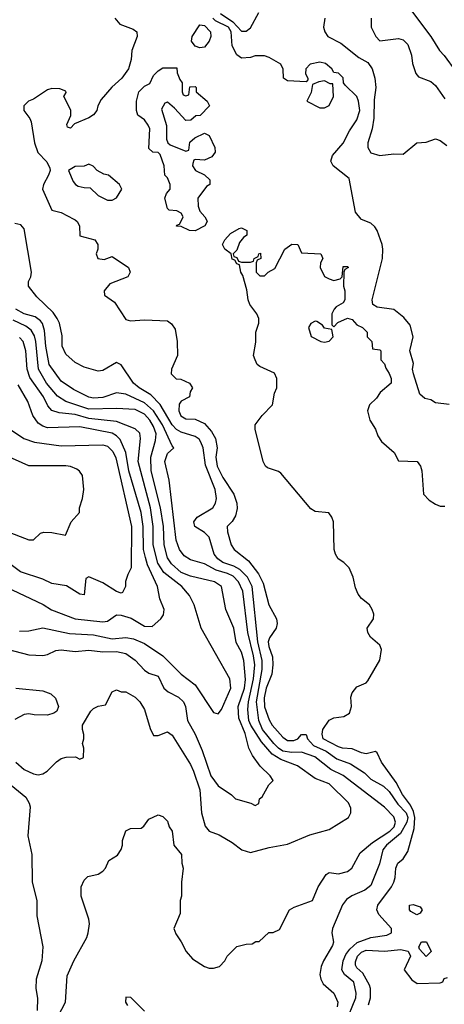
# Model space of a CAD drawing. Header units: inches. Extents: x 1793389 to 1900389, y 320802 to 470796.
# Tile 537 of 656: x 1871350 to 1873188, y 396601 to 400863. Entities that reach past the tile are written whole.
import ezdxf

# ---------------------------------------------------------------- set-up
doc = ezdxf.new("R2010")
doc.units = ezdxf.units.IN
doc.header["$MEASUREMENT"] = 0
doc.layers.add('B8379', color=7, linetype='Continuous')
doc.layers.add('B8470', color=7, linetype='Continuous')

msp = doc.modelspace()

# ---------------------------------------------------------------- linework, layer by layer
at = {"layer": 'B8379', "color": 2}
for points, elevation in [([(1871584.7, 400000), (1871590, 399997.2), (1871599, 399990), (1871609, 399970), (1871610, 399928), (1871675.3, 399910), (1871688.7, 399890), (1871688.7, 399870), (1871682, 399850), (1871688, 399830), (1871715.3, 399824.7), (1871750, 399838), (1871822, 399790), (1871828.7, 399770), (1871818, 399750), (1871740.2, 399719.8), (1871715.3, 399690), (1871718, 399670), (1871760.9, 399640.9), (1871810, 399565.2), (1871830, 399559.3), (1871890, 399564.5), (1871990, 399559.3), (1872007.2, 399547.2), (1872022.9, 399522.9), (1872032, 399470), (1872034, 399410), (1872008, 399350), (1872006, 399330), (1872028.4, 399308.4), (1872047.3, 399307.3), (1872086, 399290), (1872098, 399270), (1872088.4, 399251.6), (1872086, 399230), (1872050, 399212), (1872041.2, 399198.8), (1872039.3, 399170), (1872048.5, 399148.5), (1872070, 399136), (1872110, 399133.2), (1872150, 399115.1), (1872180.1, 399080.1), (1872198, 399050), (1872205.1, 399010), (1872198.7, 398970), (1872205.4, 398930), (1872230, 398880.9), (1872278, 398810), (1872289.6, 398770), (1872292.1, 398747.9), (1872284.1, 398715.9), (1872270, 398691.3), (1872249, 398670), (1872250, 398646), (1872265.2, 398590), (1872279, 398570), (1872340.1, 398520.1), (1872384.1, 398464.1), (1872403.7, 398423.7), (1872429.3, 398330), (1872462.7, 398270), (1872465.2, 398250), (1872461.2, 398230), (1872431.9, 398188.1), (1872426.3, 398170), (1872428.3, 398150), (1872444.7, 398104.7), (1872446.3, 398070), (1872441.6, 398030), (1872417.3, 397970), (1872408.1, 397928.1), (1872410, 397889.3), (1872430, 397833.2), (1872443, 397810), (1872490, 397757.6), (1872510, 397743.5), (1872536.9, 397743.1), (1872554, 397750), (1872570, 397769.2), (1872590, 397769), (1872596.9, 397750), (1872621.5, 397721.5), (1872676.3, 397696.3), (1872723.1, 397663.1), (1872781.8, 397641.8), (1872842.7, 397602.7), (1872870, 397576.2), (1872925.5, 397545.5), (1872950, 397522.4), (1872987.7, 397467.7), (1873023.1, 397430), (1873029.8, 397410), (1873026.2, 397390), (1872999, 397341), (1872937.6, 397290), (1872922, 397270), (1872907.3, 397210), (1872870, 397114.8), (1872844.7, 397095.3), (1872788.6, 397071.4), (1872765.3, 397054.7), (1872748.4, 397031.6), (1872705.1, 396930), (1872702, 396910), (1872709.4, 396870), (1872704.8, 396855.2), (1872665.2, 396790), (1872655.5, 396764.5), (1872649.2, 396730), (1872653.2, 396710), (1872664, 396690), (1872709.6, 396649.6), (1872727, 396610), (1872725.1, 396590)], 206), ([(1872157, 400000), (1872162, 399990), (1872152, 399970), (1872110, 399949.3), (1872086, 399950), (1872050, 399968), (1872028.9, 399968.9), (1872030, 399974), (1872042, 399978), (1872053, 400000)], 202), ([(1873210, 399198), (1873150, 399204.7), (1873130, 399218), (1873103.6, 399223.6), (1873082, 399242), (1873054.8, 399330), (1873051, 399350), (1873055.3, 399375.3), (1873038.8, 399430), (1873054, 399490), (1873040.5, 399540.5), (1873013.7, 399573.7), (1872970, 399608.2), (1872898, 399618), (1872878.8, 399630), (1872876.3, 399650), (1872920.4, 399830), (1872923, 399870), (1872919.1, 399890), (1872898, 399950), (1872887, 399967), (1872870, 399982), (1872830, 399998.8), (1872829, 400000)], 206), ([(1871517.2, 396550), (1871549.3, 396610), (1871555.5, 396724.5), (1871585.2, 396790), (1871640.9, 396890), (1871647, 396910), (1871652.3, 396950), (1871649.6, 396970), (1871616, 397070), (1871616, 397110), (1871630, 397138), (1871645.6, 397154.4), (1871690, 397164.7), (1871710, 397178), (1871722, 397190), (1871736.4, 397223.6), (1871773.2, 397246.8), (1871789.1, 397270.9), (1871795.3, 397290), (1871795.3, 397310), (1871810, 397352), (1871830, 397362), (1871876.4, 397363.6), (1871888.4, 397371.6), (1871910, 397402), (1871950, 397422), (1871970, 397414), (1871990, 397394), (1871998, 397370), (1872011, 397350), (1872018, 397290), (1872051, 397250), (1872051.6, 397211.6), (1872058, 397190), (1872051.3, 397130), (1872051.3, 397070), (1872044.7, 397050), (1872045.4, 396994.6), (1872018, 396930), (1872026.4, 396906.4), (1872050, 396872), (1872070.8, 396830), (1872098, 396798), (1872150, 396764.7), (1872170, 396758), (1872190, 396758), (1872214.6, 396765.4), (1872238, 396790), (1872248, 396810), (1872290, 396851.3), (1872330, 396862), (1872356.4, 396863.6), (1872372.7, 396872.7), (1872387.3, 396872.7), (1872428.4, 396911.6), (1872447.3, 396912.7), (1872474.6, 396925.4), (1872518, 397010), (1872538, 397022), (1872618, 397050), (1872642, 397110), (1872676.4, 397163.6), (1872690, 397171.3), (1872730, 397166), (1872770, 397176), (1872788.7, 397190), (1872823.7, 397256.3), (1872878, 397302), (1872952.8, 397350), (1872971, 397370), (1872977.7, 397390), (1872970, 397412), (1872930, 397455.1), (1872750, 397592.3), (1872697.1, 397617.1), (1872628.3, 397671.7), (1872570, 397692.6), (1872529, 397691), (1872490, 397697.6), (1872470, 397709.8), (1872450, 397729.7), (1872402, 397790), (1872386.2, 397830), (1872375.8, 397910), (1872399.4, 398050), (1872400.3, 398090), (1872381.8, 398170), (1872356.4, 398410), (1872336, 398450), (1872303.6, 398483.6), (1872277.5, 398497.5), (1872230, 398513.7), (1872208, 398530), (1872192.6, 398550), (1872170, 398622.7), (1872150, 398643.7), (1872109, 398670), (1872104, 398690), (1872119, 398710), (1872186, 398750), (1872198.4, 398770), (1872201.6, 398790), (1872195.8, 398830), (1872154.4, 398934.4), (1872145.1, 399010), (1872134.9, 399034.9), (1872127.1, 399047.1), (1872110, 399058.7), (1872050, 399077.7), (1872029.1, 399089.1), (1872009.9, 399109.9), (1871957.7, 399197.7), (1871918.7, 399238.7), (1871867, 399270), (1871842.9, 399290), (1871790, 399369), (1871770, 399379), (1871710, 399345.2), (1871690, 399341.2), (1871630, 399359), (1871590, 399379), (1871550, 399415.3), (1871534, 399450), (1871534.6, 399494.6), (1871522, 399550), (1871512, 399570), (1871495.2, 399595.2), (1871424.1, 399664.1), (1871389, 399710), (1871388.7, 399730), (1871399, 399750), (1871401.2, 399770), (1871370, 399958), (1871354.8, 399974.8), (1871330, 399981.2)], 210), ([(1872760.9, 396519.1), (1872805.1, 396630), (1872806.6, 396650), (1872796.4, 396696.4), (1872756.9, 396730), (1872744.4, 396750), (1872750.8, 396790), (1872762.7, 396817.3), (1872779.7, 396840.3), (1872810.6, 396869.4), (1872870, 396891.1), (1872939, 396901), (1872959.5, 396910), (1872959.7, 396930), (1872904.5, 396990), (1872896.2, 397010), (1872900.7, 397030), (1872959.3, 397110), (1872969.4, 397130), (1872976, 397150), (1872978, 397190), (1872987.7, 397212.3), (1873010, 397231.3), (1873030, 397262), (1873058.4, 397361.6), (1873061, 397410), (1873055.3, 397435.3), (1873042.6, 397462.6), (1873007.3, 397510), (1872980.6, 397560.6), (1872916, 397650), (1872898, 397690), (1872890, 397695.3), (1872850, 397686), (1872830, 397689.4), (1872790, 397706.6), (1872748, 397710), (1872730, 397715.1), (1872664.5, 397750), (1872659.5, 397770), (1872662, 397790), (1872689.5, 397830.5), (1872710, 397840.7), (1872753.4, 397846.6), (1872778.3, 397861.7), (1872787, 397890), (1872783.7, 397930), (1872789.3, 397950), (1872810, 397976), (1872850, 397992), (1872858, 398002), (1872910, 398091.3), (1872916.3, 398136.3), (1872910, 398156), (1872869, 398190), (1872857.2, 398210), (1872854, 398230), (1872881.2, 398270), (1872882.7, 398290), (1872876, 398310), (1872864, 398330), (1872830, 398357.2), (1872815.9, 398375.9), (1872803.6, 398403.6), (1872794.5, 398450), (1872777, 398490), (1872753.6, 398513.6), (1872729.6, 398529.6), (1872718, 398550), (1872712, 398570), (1872709, 398690), (1872702, 398710), (1872689, 398729), (1872630, 398734.5), (1872610, 398746), (1872480.1, 398900.1), (1872470, 398907.3), (1872422.9, 398922.9), (1872414, 398930), (1872404, 398950), (1872369.3, 399090), (1872369.3, 399110), (1872399.3, 399150), (1872444.1, 399195.9), (1872452.9, 399247.1), (1872464, 399270), (1872464, 399310), (1872453.6, 399333.6), (1872390, 399361.2), (1872379, 399370), (1872369, 399390), (1872362, 399410), (1872373.2, 399466.8), (1872373.2, 399510), (1872386, 399550), (1872386, 399570), (1872377.2, 399590), (1872346.6, 399630), (1872339.3, 399650), (1872334, 399694), (1872316.4, 399756.4), (1872308, 399770), (1872302, 399802), (1872290, 399806), (1872282, 399822), (1872270, 399826), (1872266, 399850), (1872238, 399870), (1872228.7, 399890), (1872238, 399910), (1872263.1, 399936.9), (1872300.4, 399959.6), (1872310, 399962), (1872334, 399950), (1872334, 399930), (1872319.6, 399920.4), (1872302, 399898), (1872290, 399866), (1872274, 399850), (1872278, 399838), (1872290, 399834), (1872298, 399818), (1872310, 399814), (1872350, 399814), (1872362, 399818), (1872366, 399830), (1872382, 399838), (1872386, 399850), (1872392.7, 399852.7), (1872394, 399830), (1872378, 399822), (1872374, 399810), (1872374, 399770), (1872390, 399754), (1872410, 399754), (1872426, 399770), (1872454.6, 399785.4), (1872498, 399870), (1872528, 399892), (1872554, 399890), (1872570, 399854), (1872654, 399850), (1872662, 399830), (1872652, 399810), (1872651.3, 399790), (1872670, 399752), (1872690, 399742), (1872710, 399734), (1872738, 399742), (1872746, 399750), (1872750, 399794), (1872770, 399794), (1872774, 399790), (1872758, 399782), (1872754, 399770), (1872752, 399710), (1872758, 399690), (1872758, 399650), (1872750, 399638), (1872719.6, 399620.4), (1872712, 399610), (1872702, 399590), (1872702, 399542), (1872710, 399534), (1872728, 399552), (1872768.9, 399571.1), (1872790, 399564.7), (1872810, 399542), (1872834, 399530), (1872854, 399510), (1872854, 399490), (1872874, 399470), (1872878, 399438), (1872910, 399434), (1872914, 399430), (1872914, 399390), (1872930, 399374), (1872935.3, 399355.3), (1872950, 399332), (1872958.8, 399310), (1872958, 399290), (1872911, 399250), (1872895.2, 399224.8), (1872864.5, 399195.5), (1872855.5, 399170), (1872866, 399130), (1872890.4, 399090), (1872901.1, 399061.1), (1872917.1, 399037.1), (1872971.3, 398990), (1872990, 398954), (1873071.3, 398950), (1873084.7, 398930), (1873090.8, 398910), (1873098.8, 398810), (1873123.4, 398783.4), (1873150, 398766), (1873170, 398757.3), (1873190, 398757.3)], 202), ([(1871333, 397650), (1871370, 397618), (1871410, 397599.1), (1871430, 397594.8), (1871450, 397598.8), (1871469.5, 397610.5), (1871510, 397651), (1871530, 397664.7), (1871551.6, 397671.6), (1871592, 397672), (1871610, 397662), (1871626, 397670), (1871628, 397710), (1871622, 397730), (1871628.7, 397750), (1871628.4, 397768.4), (1871622, 397790), (1871622, 397810), (1871658, 397870), (1871670, 397882), (1871690, 397892), (1871722, 397898), (1871750, 397954), (1871770, 397962), (1871790, 397954), (1871810, 397954), (1871850, 397931.3), (1871870, 397911), (1871890, 397878), (1871915.2, 397795.2), (1871930, 397764.7), (1871950, 397764.7), (1871990, 397781), (1872010, 397766), (1872090, 397638.8), (1872102.4, 397610), (1872130.4, 397530), (1872137.1, 397430), (1872152.8, 397372.8), (1872170, 397351), (1872214.4, 397334.4), (1872270, 397302), (1872312, 397270), (1872350, 397258.8), (1872430, 397280.7), (1872510, 397294), (1872605.8, 397334.2), (1872690, 397358), (1872773.2, 397410), (1872783.7, 397430), (1872783.7, 397450), (1872773, 397473), (1872690, 397556), (1872630, 397578.7), (1872553.5, 397633.5), (1872480.2, 397660.2), (1872443.8, 397683.8), (1872397, 397737), (1872350.8, 397810), (1872342.5, 397830), (1872337.3, 397877.3), (1872340.3, 397910), (1872362.2, 398010), (1872368, 398070), (1872362.5, 398110), (1872337.2, 398210), (1872316.8, 398390), (1872296.9, 398430), (1872274.1, 398454.1), (1872250, 398466.4), (1872201, 398481), (1872150, 398507.6), (1872090, 398524.5), (1872062, 398542), (1872041.6, 398570), (1872028.3, 398610), (1871998, 398870), (1871978, 398950), (1871990, 398986), (1872018, 399010), (1872010, 399018), (1871967.8, 399110), (1871930, 399169.7), (1871890, 399203.9), (1871810, 399242.6), (1871770, 399247.8), (1871710, 399228.4), (1871670, 399225.1), (1871650, 399229.7), (1871582.8, 399262.8), (1871530, 399298), (1871478, 399370), (1871463.5, 399450), (1871458.4, 399518.4), (1871448.6, 399548.6), (1871440.1, 399560.1), (1871417.2, 399577.2), (1871369.3, 399590), (1871333.6, 399610)], 214), ([(1871234.6, 398154.6), (1871390, 398114), (1871450, 398110.7), (1871470, 398114.8), (1871507.3, 398132.7), (1871530, 398135.5), (1871590, 398128), (1871650, 398134), (1871710, 398126.7), (1871770, 398128.5), (1871810, 398119.5), (1871850.2, 398090.2), (1871890, 398047.7), (1871910, 398034.8), (1871950, 398021), (1871974, 397970), (1871993.7, 397953.7), (1872037.3, 397930), (1872059.1, 397910), (1872068, 397890), (1872076.3, 397830), (1872110.3, 397770.3), (1872140.3, 397700.3), (1872177.1, 397590), (1872210, 397546.8), (1872267.3, 397507.3), (1872284.7, 397490), (1872351.3, 397471.3), (1872370, 397462), (1872386, 397470), (1872388, 397490), (1872400.4, 397499.6), (1872429.1, 397550.9), (1872448, 397570), (1872435.3, 397590), (1872391.7, 397631.7), (1872358.4, 397678.4), (1872342, 397710), (1872326.6, 397773.4), (1872299.6, 397839.6), (1872296.1, 397890), (1872323.1, 397970), (1872327.3, 398007.3), (1872321.3, 398090), (1872310, 398125.2), (1872287.9, 398167.9), (1872278, 398230), (1872242.7, 398310), (1872224, 398410), (1872194, 398430), (1872090, 398455.1), (1872050, 398469.7), (1872007.2, 398507.2), (1871990, 398533.2), (1871975.1, 398590), (1871972.3, 398670), (1871959.2, 398750), (1871919.2, 398910), (1871917.7, 398970), (1871938.7, 399041.3), (1871940.4, 399070), (1871930, 399102), (1871913.3, 399130), (1871890, 399155.1), (1871850, 399175.1), (1871770, 399180.5), (1871650, 399177.6), (1871549.8, 399209.8), (1871513.5, 399233.5), (1871466.9, 399290), (1871431.1, 399350), (1871420.9, 399470), (1871415, 399495), (1871399.8, 399519.8), (1871377.1, 399537.1), (1871322.4, 399562.4)], 218), ([(1871350, 398216), (1871390, 398218), (1871450.3, 398230.3), (1871565.8, 398205.8), (1871670, 398201.1), (1871750, 398183.1), (1871810, 398188.5), (1871843.1, 398183.1), (1871890, 398162.4), (1871970.2, 398110.2), (1872050, 398030.7), (1872110, 397984), (1872190, 397864.7), (1872210, 397858), (1872223.2, 397876.8), (1872264.5, 397970), (1872259.5, 398010), (1872136, 398230), (1872106, 398330), (1872085.2, 398370), (1872052.7, 398410), (1871974.7, 398470), (1871948.7, 398510), (1871928.7, 398590), (1871927.7, 398670), (1871916.8, 398750), (1871863.9, 398950), (1871874, 399050), (1871870, 399074), (1871850, 399092.7), (1871770, 399123.1), (1871650, 399136.8), (1871590, 399154.8), (1871521.7, 399161.7), (1871490, 399172), (1871472.3, 399192.3), (1871452.8, 399230), (1871393.6, 399313.6), (1871382.3, 399350), (1871376.9, 399430), (1871365.6, 399470), (1871350, 399487.3)], 222), ([(1871290, 398408.2), (1871452.1, 398332.1), (1871488.6, 398308.6), (1871590.3, 398270.3), (1871710, 398256.4), (1871730, 398259.1), (1871770, 398287.3), (1871790, 398286), (1871833, 398273), (1871890, 398238), (1871923.1, 398236.9), (1871962, 398270), (1871972.5, 398287.5), (1871976, 398310), (1871956.5, 398356.5), (1871947, 398410), (1871903.7, 398503.7), (1871894.5, 398534.5), (1871886.2, 398570), (1871885.3, 398670), (1871876.8, 398730), (1871823.1, 398910), (1871809.8, 398990), (1871785.8, 399045.8), (1871770, 399062.4), (1871750, 399072.6), (1871610, 399100.5), (1871470, 399096.9), (1871450, 399102.9), (1871430, 399117), (1871407, 399150), (1871385.1, 399210), (1871343.1, 399283.1)], 226), ([(1871310, 399089), (1871368, 399050), (1871414, 399034), (1871530, 399018.7), (1871710, 399022.4), (1871730, 399016.9), (1871753.9, 398993.9), (1871766.1, 398966.1), (1871834.3, 398670), (1871833.2, 398490), (1871818, 398462), (1871808.9, 398431.1), (1871808.7, 398410), (1871796, 398384), (1871790, 398381), (1871770, 398387.3), (1871710, 398424.9), (1871649.1, 398450.9), (1871636.4, 398443.6), (1871630, 398374), (1871610, 398376), (1871552.7, 398412.7), (1871490, 398422), (1871450, 398440.7), (1871353.2, 398473.2), (1871290, 398520.7)], 230), ([(1871289.1, 398650.9), (1871390, 398611.3), (1871410, 398612), (1871440.2, 398639.8), (1871454.6, 398645.4), (1871490, 398644), (1871548.4, 398631.6), (1871572.7, 398690), (1871608.7, 398730), (1871608.7, 398750), (1871622, 398790), (1871628.7, 398830), (1871622, 398890), (1871609.1, 398909.1), (1871597.2, 398917.2), (1871570, 398929.2), (1871550, 398932.3), (1871390, 398932), (1871290, 398977)], 234), ([(1871334, 397970), (1871450, 397958), (1871485.4, 397945.4), (1871506, 397926), (1871518, 397890), (1871511.3, 397870), (1871498.5, 397861.5), (1871470, 397853.2), (1871413.6, 397853.6), (1871390, 397859), (1871370, 397855.3), (1871330, 397834)], 214), ([(1871314, 397550), (1871377.4, 397497.4), (1871391.9, 397471.9), (1871395.6, 397455.6), (1871385.5, 397330), (1871403.1, 397250), (1871404.9, 397130), (1871424, 397050), (1871424.5, 396984.5), (1871450.6, 396849.4), (1871446, 396790), (1871421, 396710), (1871420.7, 396670), (1871427.9, 396627.9), (1871425.8, 396574.2)], 210), ([(1872860.9, 396599.1), (1872869.5, 396630), (1872869.4, 396669.4), (1872864.1, 396684.1), (1872835.6, 396735.6), (1872810, 396759), (1872803.7, 396770), (1872804.5, 396784.5), (1872813.2, 396810), (1872830, 396826.8), (1872850, 396836.3), (1872931, 396831), (1872998.8, 396838.8), (1873031.6, 396831.6), (1873042, 396810), (1873014, 396750), (1873047.1, 396707.1), (1873071.1, 396691.1), (1873170, 396694), (1873182, 396698), (1873187.3, 396712.7), (1873202, 396718)], 198), ([(1871890, 396572), (1871830.9, 396630.9), (1871810, 396632), (1871808.7, 396610), (1871816.4, 396596.4)], 206)]:
    msp.add_lwpolyline(points, dxfattribs=dict(at, elevation=elevation))
for points, elevation in [([(1872630, 399558), (1872610, 399548), (1872601, 399530), (1872611.6, 399491.6), (1872654, 399470), (1872670, 399466.8), (1872690, 399472), (1872708, 399490), (1872702, 399522), (1872670, 399528), (1872660.4, 399540.4), (1872636.4, 399556.4)], 202), ([(1873070, 396988.7), (1873043.1, 397003.1), (1873038, 397010), (1873038, 397030), (1873053.7, 397033.7), (1873083.6, 397023.6), (1873092, 397010), (1873083.6, 396996.4)], 198), ([(1873110, 396808), (1873080.4, 396840.4), (1873078, 396850), (1873090, 396872), (1873111.1, 396871.1), (1873132, 396830)], 198)]:
    msp.add_lwpolyline(points, close=True, dxfattribs=dict(at, elevation=elevation))
at = {"layer": 'B8470', "color": 2}
for points, elevation in [([(1873270, 401235.1), (1873170, 401318.4), (1873087.3, 401352.7), (1873050, 401353.2), (1873010, 401344), (1872963, 401317), (1872941, 401290), (1872953.4, 401170), (1872979.1, 401050), (1873019.1, 400950), (1873050, 400896), (1873130.6, 400790), (1873167.3, 400730), (1873188.3, 400708.3), (1873238.3, 400638.3)], 218), ([(1872219, 400890), (1872273, 400853), (1872310, 400813.8), (1872330, 400813.6), (1872350, 400827.6), (1872385.7, 400894.3)], 210), ([(1871762, 400870), (1871783.2, 400843.2), (1871841.5, 400821.5), (1871857.2, 400810), (1871859.3, 400790), (1871836, 400730), (1871833.2, 400690), (1871822, 400650), (1871793.2, 400610), (1871749.5, 400570.5), (1871703.2, 400516.8), (1871689.2, 400490.8), (1871684, 400470), (1871670, 400451.3), (1871650, 400438), (1871587.3, 400412.7), (1871570, 400394), (1871558, 400398), (1871554, 400410), (1871572, 400448), (1871571.1, 400471.1), (1871542, 400530), (1871551.6, 400548.4), (1871550, 400554), (1871523.6, 400563.6), (1871490, 400564.7), (1871470, 400558.8), (1871410, 400518.8), (1871388, 400510), (1871368, 400490), (1871368, 400470), (1871394.8, 400434.8), (1871400.2, 400420.2), (1871414, 400330), (1871428.4, 400288.4), (1871468.4, 400248.4), (1871480.4, 400220.4), (1871482, 400210), (1871475.3, 400190), (1871454, 400150), (1871449.4, 400129.4), (1871490, 400038), (1871530, 400028.7), (1871584.7, 400000)], 206), ([(1872829, 400000), (1872804, 400030), (1872775.9, 400175.9), (1872706.8, 400230), (1872697.3, 400250), (1872704.5, 400275.5), (1872750, 400328.7), (1872777.5, 400382.5), (1872810.4, 400430), (1872823, 400470), (1872817.6, 400510), (1872810, 400530.8), (1872759.6, 400579.6), (1872752, 400590), (1872750, 400612), (1872730, 400632), (1872710, 400634), (1872702, 400650), (1872673.7, 400673.7), (1872650, 400678.8), (1872608, 400670), (1872588.7, 400650), (1872588, 400628), (1872598, 400610), (1872598, 400602), (1872590, 400594), (1872510, 400598), (1872492, 400610), (1872491, 400649), (1872481, 400670), (1872430, 400698.8), (1872410, 400706.8), (1872370, 400706.8), (1872350, 400698.8), (1872310, 400696), (1872290, 400711), (1872270.6, 400750), (1872265.2, 400810), (1872253.6, 400830), (1872198.6, 400858.6), (1872186.9, 400870)], 206), ([(1872670.8, 400870), (1872666, 400830), (1872671, 400810), (1872684.7, 400790), (1872740.9, 400760.9), (1872818.9, 400698.9), (1872857.7, 400677.7), (1872876.4, 400650), (1872888.2, 400610), (1872892.7, 400570), (1872884.1, 400515.9), (1872883.9, 400436.1), (1872876.4, 400390), (1872857.1, 400330), (1872858, 400310), (1872870, 400287.3), (1872910, 400275.5), (1872970, 400282.4), (1873010, 400281.6), (1873069.7, 400330.3), (1873110, 400332.7), (1873150, 400347.3), (1873170, 400340.7), (1873198.7, 400318.7)], 210), ([(1872871.3, 400870), (1872871.3, 400830), (1872891.3, 400790), (1872910, 400771.3), (1872990, 400781), (1873010, 400776), (1873030, 400756), (1873046.8, 400710), (1873050, 400674), (1873064.7, 400630), (1873076, 400616), (1873130, 400594.8), (1873150, 400578), (1873190, 400521)], 214), ([(1872053, 400000), (1872058, 400010), (1872050, 400026), (1872030, 400035.3), (1871998, 400038), (1871990, 400046), (1871978, 400090), (1871986, 400110), (1872002, 400130), (1872002, 400150), (1871990, 400178), (1871978, 400190), (1871975.3, 400230), (1871959, 400279), (1871950, 400288), (1871926, 400290), (1871910, 400306), (1871913.2, 400390), (1871906.8, 400406.8), (1871890, 400429), (1871862, 400450), (1871855.3, 400470), (1871855.3, 400510), (1871866, 400550), (1871890, 400574.8), (1871913.2, 400586.8), (1871930, 400622), (1871950, 400642), (1871970, 400654), (1872030, 400654), (1872032.7, 400632.7), (1872043.6, 400603.6), (1872054, 400590), (1872054, 400550), (1872058, 400538), (1872070, 400534), (1872082, 400538), (1872087.3, 400572.7), (1872110, 400574), (1872114, 400570), (1872114, 400550), (1872162, 400510), (1872172, 400490), (1872131.6, 400448.4), (1872112.7, 400447.3), (1872091.6, 400428.4), (1872070, 400426), (1872020.4, 400480.4), (1871990, 400506), (1871978, 400502), (1871964.7, 400475.3), (1871985.4, 400405.4), (1871985.4, 400345.4), (1871992, 400330), (1872002, 400322), (1872070, 400294), (1872082, 400298), (1872087.3, 400332.7), (1872108.4, 400351.6), (1872150, 400372), (1872170, 400362), (1872194.8, 400310), (1872196, 400290), (1872182, 400270), (1872150, 400255.3), (1872110, 400258), (1872104.7, 400255.3), (1872099.6, 400240.4), (1872098, 400230), (1872112, 400210), (1872150.9, 400190.9), (1872174, 400170), (1872174, 400150), (1872159.6, 400140.4), (1872122, 400090), (1872123.6, 400056.4), (1872130, 400034), (1872152, 400010), (1872157, 400000)], 202)]:
    msp.add_lwpolyline(points, dxfattribs=dict(at, elevation=elevation))
for points, elevation in [([(1872130, 400741.2), (1872110, 400749), (1872094, 400770), (1872097.2, 400790), (1872130, 400841), (1872150, 400837.3), (1872176.3, 400810), (1872177.3, 400790), (1872170.4, 400769.6), (1872150, 400744)], 202), ([(1872670, 400598), (1872645.4, 400594.6), (1872618, 400582), (1872611.6, 400548.4), (1872594, 400510), (1872650, 400482), (1872670, 400482), (1872690, 400492), (1872708.7, 400530), (1872706, 400586), (1872694, 400586)], 206), ([(1871650, 400238), (1871630, 400228.7), (1871590, 400228), (1871562, 400210), (1871582, 400162), (1871592, 400150), (1871602.8, 400142.8), (1871630, 400136), (1871654.8, 400134.8), (1871690, 400102), (1871730, 400082), (1871750, 400082), (1871770, 400092), (1871792.7, 400130), (1871782, 400150), (1871735.3, 400190), (1871714.6, 400194.6), (1871686, 400210), (1871668.4, 400228.4)], 206)]:
    msp.add_lwpolyline(points, close=True, dxfattribs=dict(at, elevation=elevation))

doc.saveas('drawing.dxf')
